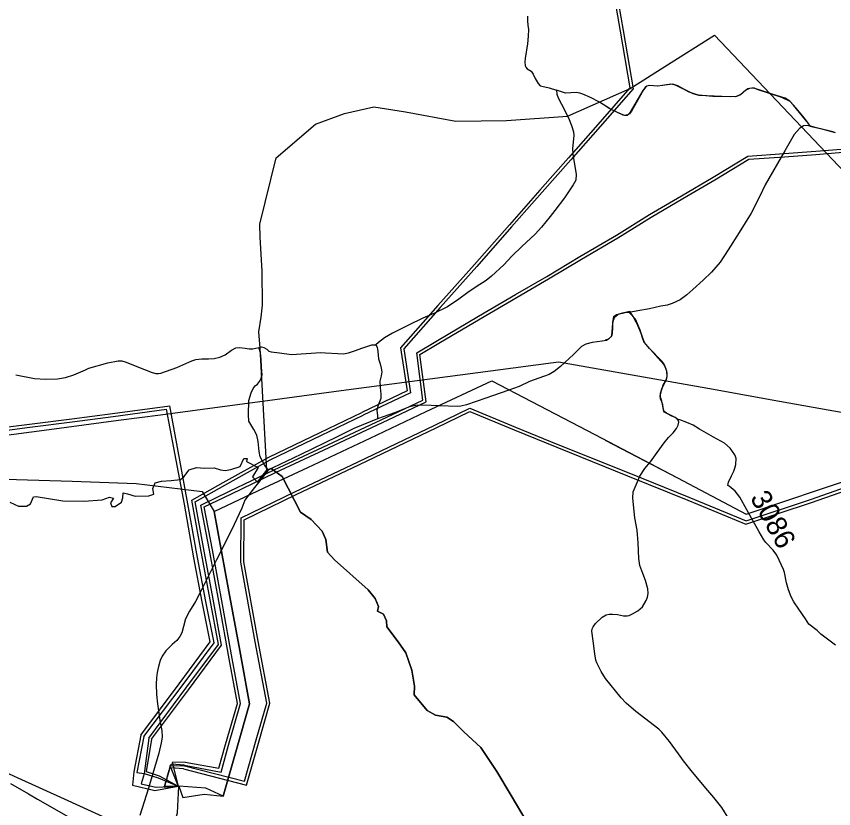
# Model space of a CAD drawing. Extents: x -789162 to -606354, y -1062736 to -945481.
# Drawn here: x -732892 to -728880, y -983024 to -979136 of the extents above; entities that cross this region are included whole.
import ezdxf

# ---------------------------------------------------------------- set-up
doc = ezdxf.new("R2010")
doc.units = 0
for name, color, linetype in [('_SIRSI VZTAHY_CYKLOTRASY MISTNI S', 7, 'Continuous'), ('_SIRSI VZTAHY_CYKLOTRASY MISTNI_POPIS', 7, 'Continuous'), ('_SIRSI VZTAHY_ELEKTRICKE VEDENI VN 110 kV S', 7, 'Continuous'), ('_SIRSI VZTAHY_ELEKTRICKE VEDENI VN 220 kV S', 7, 'Continuous'), ('_SIRSI VZTAHY_ELEKTRICKE VEDENI VN 400 kV N', 7, 'Continuous'), ('_SIRSI VZTAHY_ELEKTRICKE VEDENI VN 400 kV S', 7, 'Continuous'), ('_SIRSI VZTAHY_OP vodnich zdroju II stupne', 7, 'Continuous'), ('_SIRSI VZTAHY_SILNICE I TRIDY_STAV', 7, 'Continuous'), ('_SIRSI VZTAHY_SILNICE III TRIDY_STAV', 7, 'Continuous')]:
    doc.layers.add(name, color=color, linetype=linetype)

msp = doc.modelspace()

# ---------------------------------------------------------------- linework, layer by layer
at = {"layer": '_SIRSI VZTAHY_CYKLOTRASY MISTNI S'}
for points in [[(-728876.8, -979703.2), (-728970.5, -979681.6), (-728997.3, -979673), (-729003.1, -979661), (-729076.3, -979571.9), (-729093.9, -979554.1), (-729134.4, -979533.9), (-729254.4, -979494.9), (-729267.4, -979488.1), (-729281.2, -979487.4), (-729300.7, -979491.6), (-729312.7, -979498.7), (-729335.4, -979519.4), (-729360.8, -979530.4), (-729429.1, -979529.2), (-729540, -979523.8), (-729570.1, -979515.3), (-729655.8, -979473.9), (-729664, -979471.8), (-729678.7, -979467.8), (-729742.7, -979478.8), (-729782.9, -979475.2), (-729790.9, -979476.2), (-729796.1, -979478.6), (-729802.2, -979481.4), (-729813.2, -979495.7), (-729872.7, -979600.2), (-729882.6, -979614.3), (-729892.3, -979619.6), (-729905.4, -979622), (-729913.1, -979620.1), (-729978.6, -979589.6), (-730001.6, -979574)], [(-728870.8, -982221.5), (-728942.2, -982167.4), (-728960.6, -982149.8), (-729002.1, -982117.6), (-729018.1, -982092.1), (-729050.9, -982044.3), (-729075.6, -982008.2), (-729088.1, -981983.5), (-729102, -981949.2), (-729110.8, -981916.2), (-729120.7, -981864.4), (-729126.1, -981849.5), (-729158.3, -981779.8), (-729175.8, -981755.3), (-729212.7, -981717.2), (-729222.7, -981704.1), (-729245.4, -981665.7), (-729305.9, -981556.9), (-729340.3, -981495), (-729363, -981466.2), (-729392.3, -981440.5), (-729399.6, -981437.2), (-729395.1, -981422), (-729380.4, -981390.2), (-729369.8, -981368.1), (-729364.3, -981352.6), (-729360, -981335.4), (-729358.7, -981305.8), (-729360.9, -981296.3), (-729365.5, -981287.1), (-729386.9, -981254.6), (-729415.2, -981230.1), (-729469.9, -981200.2), (-729538.7, -981161.6), (-729568.7, -981142.5), (-729600.5, -981129), (-729634.5, -981116.1), (-729644, -981114.5), (-729658.1, -981103.9), (-729676.7, -981095.3), (-729710.4, -981077.9), (-729713.5, -981072.6), (-729715.7, -981067.4), (-729717.8, -981041.7), (-729722.7, -981026.7), (-729729.3, -981011.9), (-729730.5, -980999.7), (-729725.3, -980972.4), (-729721.6, -980962.5), (-729715.8, -980945.3), (-729704.8, -980926), (-729700.6, -980918.5), (-729696.9, -980901), (-729698.8, -980877.5), (-729712.3, -980842.2), (-729722.9, -980827.5), (-729783.9, -980765.2), (-729808.7, -980735.9), (-729816.7, -980714.7), (-729823, -980694.7), (-729840.4, -980652.1), (-729848.4, -980635.8), (-729863.4, -980608), (-729880.3, -980584.6), (-729916.7, -980591.9), (-729945.4, -980599.6), (-729960.6, -980610.8), (-729966, -980636.6), (-729966, -980664.1), (-729966.9, -980688.5), (-729969.1, -980700.9), (-729973.2, -980709.1), (-729988.3, -980721.5), (-730001.6, -980725.4)]]:
    msp.add_lwpolyline(points, dxfattribs=at)
at = {"layer": '_SIRSI VZTAHY_ELEKTRICKE VEDENI VN 110 kV S'}
for points in [[(-728054.5, -977008.8), (-728216.6, -977207.2), (-728353.2, -977372.6), (-728472.7, -977517.6), (-728651, -977733.2), (-728884.3, -977879.2), (-729090.9, -978015.6), (-729298.2, -978150.3), (-729594, -978336.2), (-729816.7, -978480.8), (-730030.3, -978616.1), (-729984.7, -978878.1), (-729928.4, -979207.9), (-729879.9, -979486.1), (-730037.7, -979666.1), (-730181.7, -979830.4), (-730322.2, -979989.1), (-730471.5, -980157.9), (-730642.9, -980353.2), (-730823, -980555.3), (-731005.8, -980762.6), (-730973.3, -980973.9)], [(-728036.8, -977011.8), (-728205.6, -977217.5), (-728342.2, -977382.8), (-728461.7, -977527.7), (-728641.2, -977744.7), (-728876.1, -977891.8), (-729082.6, -978028.1), (-729289.9, -978162.8), (-729585.8, -978348.7), (-729808.5, -978493.3), (-730014, -978623.5), (-729969.9, -978875.8), (-729913.6, -979205.4), (-729864, -979490.8), (-730026.5, -979676.1), (-730170.4, -979840.4), (-730311, -979999.1), (-730460.3, -980167.9), (-730631.7, -980363.1), (-730811.7, -980565.1), (-730990.1, -980767.3), (-730957.1, -980982.4)], [(-730926.2, -980787.5), (-730825.1, -980726.8), (-730622.8, -980606.7), (-730441.5, -980500), (-730286.9, -980411.6), (-730125, -980313.5), (-729945.9, -980209.1), (-729783.6, -980108.5), (-729627.1, -980016), (-729470.3, -979924.8), (-729301.2, -979822.3), (-729122.1, -979809.4), (-728967.7, -979798), (-728739.6, -979779.8), (-728573.4, -979769.7), (-728329.4, -979751.2), (-728149, -979737.3)], [(-730910.4, -980795.3), (-730817.2, -980739.6), (-730615.1, -980619.5), (-730433.8, -980512.9), (-730279.3, -980424.5), (-730117.5, -980326.5), (-729938.3, -980222.1), (-729776, -980121.5), (-729619.5, -980028.9), (-729462.7, -979937.7), (-729296.7, -979837.1), (-729121, -979824.4), (-728966.6, -979813), (-728738.5, -979794.7), (-728572.3, -979784.7), (-728328.3, -979766.1), (-728148, -979752.2)], [(-732067.1, -982810.6), (-731886.3, -982844.3), (-731851, -982712.5), (-731790.9, -982508.2), (-731832.3, -982286.8), (-731879.5, -982021.3), (-731928.1, -981752.9), (-731969.1, -981542.8), (-731839.6, -981479.7), (-731619, -981374.4), (-731355.9, -981251.9), (-731067, -981115.8), (-730880.1, -981027.5), (-730910.4, -980795.3)], [(-732063.1, -982796.1), (-731897, -982825.8), (-731865.5, -982708.8), (-731806.2, -982507.5), (-731847.1, -982289.3), (-731894.3, -982023.9), (-731942.8, -981755.4), (-731985.7, -981534), (-731846, -981466.1), (-731625.4, -981360.9), (-731362.3, -981238.3), (-731073.3, -981102.2), (-730896.1, -981018.4), (-730926.2, -980787.5)], [(-730973.3, -980973.9), (-731195.5, -981080.1)], [(-730957.1, -980982.4), (-731188.5, -981093.4), (-731188.6, -981093.4)], [(-733052, -981165.5), (-732827.7, -981137.5), (-732619.9, -981110.1), (-732419.1, -981085.1), (-732138.5, -981047.6)], [(-732266.7, -982669.7), (-732077, -982420.9), (-731921.2, -982209.3), (-731961.8, -982007.1), (-732002.3, -981791.1), (-732049.2, -981528.1), (-732100.2, -981251.4), (-732138.5, -981047.6)], [(-733050.1, -981180.4), (-732825.7, -981152.4), (-732617.9, -981124.9), (-732417.2, -981100), (-732154.1, -981063.4)], [(-732280.8, -982663.8), (-732092.4, -982411.4), (-731939.9, -982204.8), (-731979.7, -982008.3), (-732020.2, -981792.5), (-732067, -981529.9), (-732118.1, -981252.7), (-732154.1, -981063.4)], [(-732241, -982677.4), (-732059.2, -982432.6), (-731899.8, -982218), (-731940.4, -981998.7), (-731988.4, -981744.6), (-732030.3, -981509.9), (-731875.9, -981422.8), (-731651.9, -981299.2), (-731400.1, -981178), (-731195.5, -981080.1)], [(-730837.8, -981141.4), (-730665.9, -981058.4), (-730441.6, -981151.2), (-730233.4, -981236), (-729885.7, -981376.2)], [(-730831.4, -981154.9), (-730665.5, -981074.8), (-730447.4, -981165.1), (-730239.2, -981249.9), (-729891.4, -981390.1)], [(-729891.4, -981390.1), (-729891.4, -981390.1), (-729596, -981509.5), (-729310, -981627.1), (-728987.9, -981521.1), (-728749.9, -981437.5), (-728474.8, -981349.9), (-728073.2, -981279.3), (-727781.2, -981228.3), (-727446.5, -981170), (-727097.9, -981109.8), (-726862.2, -981067.5), (-726545.8, -981065.4)], [(-729885.7, -981376.2), (-729590.3, -981495.7), (-729309.7, -981610.9), (-728993.3, -981507.1), (-728755.3, -981423.5), (-728478.7, -981335.4), (-728075.5, -981264.5), (-727783.5, -981213.5), (-727448.7, -981155.2), (-727099.9, -981094.9), (-726863.2, -981052.5), (-726545.9, -981050.4)], [(-732228, -982683.5), (-732046.8, -982441.2), (-731884, -982221.4), (-731925.6, -981996.2), (-731973.6, -981742.1), (-732013.6, -981518.2), (-731869, -981436.1), (-731645, -981312.5), (-731393.1, -981191.3), (-731188.6, -981093.4)], [(-732070.6, -982828.8), (-731762.1, -982907.7), (-731700.5, -982690.2), (-731647, -982506.8), (-731704.5, -982201.9), (-731774.3, -981812.7), (-731772.9, -981606), (-731517.5, -981482.2), (-731206.7, -981335.6), (-730831.4, -981154.9)], [(-732066.6, -982814.4), (-731772.6, -982889.1), (-731715, -982686.3), (-731662.4, -982506), (-731719.3, -982204.3), (-731789.3, -981813.8), (-731787.7, -981596.5), (-731523.9, -981468.7), (-731213.2, -981322), (-730837.8, -981141.4)], [(-732280.8, -982663.8), (-732315.7, -982842.9), (-732321.3, -982909.1), (-732212.2, -982935.4), (-732097.9, -982913), (-732096.8, -982913), (-732096.8, -982913)], [(-732266.7, -982669.7), (-732301, -982845.6), (-732265.1, -982852), (-732195.2, -982871.7), (-732097.9, -982913), (-732097.1, -982913), (-732097.1, -982913)], [(-732241, -982677.4), (-732264.7, -982852.1), (-732278.3, -982902.7), (-732206.7, -982918.2), (-732097.9, -982913), (-732096.9, -982913), (-732096.9, -982913)], [(-732228, -982683.5), (-732253.9, -982840.8), (-732191.4, -982863.3), (-732097.9, -982913), (-732097.2, -982913), (-732097.2, -982913)], [(-732067.1, -982810.6), (-732130, -982806), (-732131.7, -982808.3), (-732132.8, -982807.7), (-732134, -982807.7), (-732135.3, -982808.4), (-732137.7, -982817.1), (-732142.8, -982836), (-732152.9, -982871.4), (-732154.5, -982877.2), (-732155.4, -982882.1), (-732159.4, -982894.3), (-732165.5, -982916.3), (-732166.1, -982918.2), (-732097.9, -982913.1), (-732096.6, -982913.1), (-732096.6, -982913)], [(-732066.6, -982814.4), (-732131.9, -982814.6), (-732133.6, -982814.5), (-732134.9, -982814.2), (-732135.8, -982814.4), (-732136.7, -982815.4), (-732141.5, -982834.7), (-732151.5, -982869.5), (-732152.3, -982872.2), (-732153.6, -982877.6), (-732154.5, -982882.2), (-732157.7, -982892.7), (-732164.1, -982914.1), (-732097.9, -982913), (-732096.7, -982913), (-732096.7, -982913)], [(-732063.1, -982796.1), (-732126.2, -982797.3), (-732097.9, -982913), (-732097.5, -982913), (-732097.5, -982913)], [(-732070.6, -982828.8), (-732132.7, -982823.5), (-732097.9, -982913), (-732097.6, -982913), (-732097.6, -982913)], [(-732097.6, -982912.5), (-732097.6, -982912.6), (-732097.8, -982912.6), (-732097.8, -982913), (-732097.2, -982913), (-732097.2, -982913)], [(-732097.7, -982912.8), (-732097.7, -982912.8), (-732097.7, -982912.8), (-732097.4, -982912.8), (-732097, -982912.8), (-732096.6, -982912.8), (-732096.4, -982912.8), (-732096.4, -982913), (-732096.6, -982913), (-732096.6, -982913)], [(-732097.4, -982912.5), (-732097.4, -982912.5), (-732096.3, -982912.5), (-732096.3, -982913.1), (-732096.7, -982913.1), (-732096.7, -982913.1), (-732096.7, -982913)]]:
    msp.add_lwpolyline(points, dxfattribs=at)
at = {"layer": '_SIRSI VZTAHY_ELEKTRICKE VEDENI VN 220 kV S'}
msp.add_lwpolyline([(-733140.7, -981217.6), (-732730.3, -981163.1), (-732389.9, -981117.7), (-732183.9, -981090.3), (-731978.4, -981063.2), (-731622.8, -981015.6), (-731296.7, -980972.5), (-730924.4, -980922.8), (-730563.9, -980874.8), (-730231.1, -980830.6), (-729896.8, -980890.1), (-729497.9, -980960.9), (-729144.9, -981023.7), (-728906.8, -981066.1), (-728544.1, -981130.6)], dxfattribs=at)
at = {"layer": '_SIRSI VZTAHY_ELEKTRICKE VEDENI VN 400 kV N'}
msp.add_lwpolyline([(-732094.4, -982912.6), (-732074.1, -982968.5), (-731969.5, -982952.1), (-731877.2, -982963.2), (-731811.7, -982734), (-731747.6, -982509.5), (-731795.2, -982247.9), (-731848.3, -981957.3), (-731919.9, -981564.8), (-731674.9, -981449.7), (-731461, -981348.9), (-731155.3, -981205.3), (-730879.2, -981075.5), (-730557.7, -980924), (-730363, -981025.9), (-730052.4, -981188.2), (-729646.6, -981400.9), (-729308.3, -981578.2), (-728939.9, -981454.6), (-728713.8, -981378.8)], dxfattribs=at)
at = {"layer": '_SIRSI VZTAHY_ELEKTRICKE VEDENI VN 400 kV S'}
for points in [[(-730001.6, -981214.8), (-729646.6, -981400.9), (-729308.3, -981578.2), (-728939.9, -981454.6), (-728713.8, -981378.8)], [(-733001.5, -981404.8), (-732617.2, -981417.4), (-732303.6, -981427.3), (-731980.1, -981467.1), (-731919.9, -981564.8), (-731848.3, -981957.3), (-731795.2, -982247.9), (-731747.6, -982509.5), (-731811.7, -982734), (-731877.2, -982963.2), (-731961.4, -982923.3), (-732094.4, -982912.6)], [(-733141.4, -982755.5), (-732884.7, -982872.5), (-732657.4, -982976), (-732317, -983131.1), (-732126.3, -983134.2), (-732100.7, -983043.7), (-732094.4, -982912.6)]]:
    msp.add_lwpolyline(points, dxfattribs=at)
at = {"layer": '_SIRSI VZTAHY_OP vodnich zdroju II stupne'}
for points in [[(-730388.9, -983082.9), (-730463, -982959.8), (-730533.1, -982840.8), (-730611.2, -982724.3), (-730695.8, -982646.3), (-730746.1, -982596), (-730779.2, -982574.9), (-730834.7, -982564.3), (-730874.4, -982541.8), (-730939.3, -982465.1), (-730937.9, -982422.7), (-730949.8, -982344.7), (-730980.3, -982258.7), (-731017.3, -982204.4), (-731072.9, -982131.7), (-731075.5, -982102.6), (-731090.1, -982069.5), (-731119.2, -982055), (-731113.9, -982031.1), (-731129.8, -981992.8), (-731165.5, -981949.1), (-731329.5, -981802.3), (-731363.9, -981765.2), (-731373.2, -981703.1), (-731390.4, -981662), (-731444.6, -981605.2), (-731496.2, -981568.1), (-731587.5, -981393.5), (-731640.4, -981353.8), (-731662.9, -981363.1), (-731694.1, -980763.8), (-731702.2, -980684.5), (-731689.9, -980611.2), (-731682.9, -980552.3), (-731684.9, -980385.5), (-731694.1, -980219.7), (-731696.1, -980155.6), (-731617.1, -979829.7), (-731423, -979664.6), (-731280.8, -979612.2), (-731136.2, -979579.8), (-730981.5, -979604.8), (-730734.6, -979649.7), (-730485.2, -979647.2), (-730185.9, -979624.7), (-729879.2, -979490), (-729707.9, -979381.6), (-729464.6, -979227.5), (-728549.8, -980192)], [(-732923.6, -981519.2), (-732881.3, -981539), (-732841.6, -981539), (-732821.8, -981528.4), (-732807.2, -981492.7), (-732794, -981491.4), (-732664.3, -981512.6), (-732561.2, -981515.2), (-732471.2, -981508.6), (-732434.2, -981495.4), (-732415.6, -981500.6), (-732428.9, -981523.1), (-732423.6, -981541.7), (-732406.4, -981540.3), (-732375.9, -981520.5), (-732369.3, -981498), (-732366.7, -981474.2), (-732345.5, -981478.2), (-732308.5, -981490.1), (-732241, -981488.7), (-732217.2, -981480.8), (-732222.5, -981453), (-732210.6, -981425.2), (-732178.8, -981416), (-732132.5, -981413.3), (-732086.2, -981408), (-732069, -981394.8), (-732042.6, -981360.4), (-732006.9, -981349.8), (-731968.5, -981352.5), (-731920.9, -981351.2), (-731889.1, -981361.7), (-731866.6, -981364.4), (-731838.8, -981359.1), (-731792.5, -981344.5), (-731775.3, -981306.2), (-731758.1, -981304.9), (-731762.1, -981320.7), (-731705.2, -981349.8), (-731733, -981396.1), (-731707.9, -981421.3), (-731662.9, -981363.1), (-731640.4, -981353.8), (-731587.5, -981393.5), (-731496.2, -981568.1), (-731444.6, -981605.2), (-731390.4, -981662), (-731373.2, -981703.1), (-731363.9, -981765.2), (-731329.5, -981802.3), (-731165.5, -981949.1), (-731129.8, -981992.8), (-731113.9, -982031.1), (-731119.2, -982055), (-731090.1, -982069.5), (-731075.5, -982102.6), (-731072.9, -982131.7), (-731017.3, -982204.4), (-730980.3, -982258.7), (-730949.8, -982344.7), (-730937.9, -982422.7), (-730939.3, -982465.1), (-730874.4, -982541.8), (-730834.7, -982564.3), (-730779.2, -982574.9), (-730746.1, -982596), (-730695.8, -982646.3), (-730611.2, -982724.3), (-730533.1, -982840.8), (-730463, -982959.8), (-730388.9, -983082.9)]]:
    msp.add_lwpolyline(points, dxfattribs=at)
at = {"layer": '_SIRSI VZTAHY_SILNICE I TRIDY_STAV'}
msp.add_lwpolyline([(-732921.1, -982899.7), (-732832.7, -982951.7), (-732787.5, -982977.8), (-732727.7, -983011.6), (-732628.1, -983068.5), (-732594.9, -983079.1), (-732468.1, -983119.8), (-732356.7, -983157.4), (-732274.7, -983183.7)], dxfattribs=at)
at = {"layer": '_SIRSI VZTAHY_SILNICE III TRIDY_STAV'}
for points in [[(-730382.8, -979134.4), (-730383.2, -979157.1), (-730381.4, -979178.8), (-730377.6, -979200.3), (-730378.8, -979233.1), (-730382.5, -979270.9), (-730394.4, -979342.3), (-730396.2, -979359.5), (-730394.4, -979377.7), (-730391.2, -979385.7), (-730384.6, -979392.7), (-730364.9, -979404.8), (-730354.8, -979419.7), (-730344.1, -979440.8), (-730330.4, -979464.6), (-730321, -979475.9), (-730312, -979478.6), (-730275.6, -979485.6), (-730240.6, -979498.4)], [(-728997.1, -979673.8), (-729003.4, -979661), (-729023.4, -979635.8), (-729064.1, -979585.9), (-729094.9, -979551.2), (-729117.5, -979537.9), (-729176.7, -979519.5), (-729240.6, -979497.3), (-729271.3, -979487.4), (-729293.2, -979490.3), (-729310.5, -979497.8), (-729336.5, -979520.4), (-729356.2, -979529.6), (-729387, -979530.8), (-729472.4, -979528.9), (-729542.6, -979522.3), (-729565.1, -979516.4), (-729589, -979507.7), (-729645.1, -979476.5), (-729669.3, -979468.4), (-729695.4, -979472.5), (-729744.9, -979478.3), (-729783.8, -979475), (-729796, -979477.8), (-729805.1, -979484.1), (-729816.7, -979498.8), (-729839.1, -979538.3), (-729882.8, -979613.7), (-729893.5, -979621.5), (-729904.7, -979622.3), (-729923.1, -979615.8), (-729975.6, -979590.4), (-730028.7, -979556), (-730073.2, -979533.2), (-730111.6, -979517.2), (-730125.4, -979512), (-730141.7, -979509.3), (-730169.3, -979510.9), (-730196.7, -979512), (-730240.6, -979498.4)], [(-730240.6, -979498.4), (-730237.8, -979516.9), (-730231.4, -979535.8), (-730215.9, -979567.2), (-730181.1, -979633.2), (-730165.8, -979671.8), (-730156.2, -979702.4), (-730155.7, -979719.9), (-730162.1, -979783.9), (-730159.2, -979811.2), (-730144, -979912.3), (-730145.9, -979939.1), (-730157.9, -979961.8), (-730201.4, -980025.6), (-730247.6, -980087.9), (-730271.2, -980118), (-730314.5, -980170.5), (-730345.7, -980204.9), (-730411.1, -980265.1), (-730459.5, -980313.1), (-730498.6, -980355.4), (-730559.7, -980410.2), (-730585, -980431.8), (-730634.4, -980462.8), (-730675.6, -980490.1), (-730720.1, -980523.7), (-730775.4, -980561.3), (-730842.8, -980593.3), (-730896, -980617.4), (-730965.9, -980651.2), (-731045.8, -980689.7), (-731084.7, -980713.9), (-731113.2, -980736.4), (-731126.4, -980747.2)], [(-728997.1, -979673.8), (-729010.4, -979670.7), (-729028.1, -979673), (-729046.7, -979685.3), (-729074.3, -979714.9), (-729119.7, -979796), (-729215.6, -979962.8), (-729242.6, -980018.4), (-729285, -980101.6), (-729343.6, -980196.5), (-729396.9, -980281.1), (-729436.5, -980342.7), (-729479.9, -980390.9), (-729520.8, -980430.3), (-729571.2, -980476.1), (-729599.8, -980502.4), (-729633.4, -980526.1), (-729671.7, -980544.5), (-729697.1, -980552.5), (-729727.8, -980557.7), (-729784.4, -980571), (-729841.6, -980581.2), (-729883.4, -980588.5)], [(-728997.1, -979673.8), (-728944.2, -979685.8), (-728871.4, -979705.2)], [(-729883.4, -980588.5), (-729903, -980590.2), (-729937.7, -980599), (-729957.7, -980614.9), (-729963.6, -980633.2), (-729966.1, -980657.8), (-729968.2, -980686.6), (-729972.2, -980705.9), (-729982.7, -980717.4), (-729994.1, -980726.3), (-730015.8, -980729.5), (-730064.6, -980736.8), (-730095.7, -980744.6), (-730117.6, -980756.2), (-730156.9, -980795.5), (-730220.7, -980854.1), (-730252.3, -980879.1), (-730275.8, -980892.9), (-730303.3, -980903.6), (-730372.1, -980928.2), (-730423.9, -980952.1), (-730478.3, -980971.5), (-730587.1, -981009.8), (-730682.4, -981041.4), (-730709.4, -981048), (-730728.2, -981051), (-730814, -981047.5), (-730896.3, -981044.2), (-730931.3, -981044.9), (-730961.1, -981051.1), (-731035.4, -981081.2), (-731118.2, -981111.4)], [(-729394.7, -983074), (-729429, -983018.1), (-729467.5, -982968.8), (-729497.7, -982934.7), (-729573, -982844.1), (-729616.6, -982788.5), (-729641.6, -982754.1), (-729685, -982693.9), (-729722.7, -982649), (-729738.4, -982634.3), (-729850.3, -982547.5), (-729899, -982506.1), (-729922.7, -982479.6), (-729999.2, -982385.2), (-730021.7, -982350), (-730042.7, -982308.9), (-730047.2, -982294.9), (-730052.8, -982263.3), (-730061, -982200), (-730066.1, -982152.1), (-730064.9, -982141.8), (-730060.6, -982130.7), (-730048.1, -982115.4), (-730015.8, -982083.4), (-729996.5, -982072.2), (-729981.1, -982069.9), (-729965.9, -982069.6), (-729940.3, -982071.6), (-729911.8, -982076.8), (-729893.8, -982077.1), (-729883.2, -982075.3), (-729866.7, -982067.6), (-729841.6, -982052.8), (-729818.1, -982033.7), (-729800.3, -982002.6), (-729793.6, -981985.7), (-729790.6, -981968.4), (-729792.6, -981945.4), (-729802.8, -981903.6), (-729816.6, -981869.9), (-729831.4, -981830.1), (-729835.8, -981795.6), (-729839.7, -981718.7), (-729844.6, -981657.2), (-729855.9, -981596), (-729865.6, -981499.5), (-729863.5, -981469.4), (-729844.6, -981422.5), (-729830.6, -981391.4), (-729806.4, -981354.6), (-729778.8, -981321), (-729745.2, -981275.2), (-729711.6, -981229), (-729690.1, -981202.1), (-729667.4, -981179.6), (-729650.3, -981157.7), (-729642.9, -981141.1), (-729640.3, -981127.5), (-729643.4, -981116.6), (-729649.1, -981109.8), (-729664, -981101.5), (-729684.2, -981091.8), (-729700.2, -981083), (-729711, -981074.4), (-729717.1, -981059.2), (-729719.8, -981039.1), (-729723.5, -981024.5), (-729730.1, -981004.5), (-729729.8, -980985.4), (-729721.2, -980958.2), (-729701.3, -980920.5), (-729697.7, -980903.6), (-729696.9, -980884.4), (-729701.3, -980865.9), (-729712.7, -980844.6), (-729741.5, -980812.3), (-729779.5, -980771.1), (-729809.1, -980735.6), (-729818.4, -980714), (-729830.2, -980674.9), (-729852.7, -980622.1), (-729883.4, -980588.5)], [(-732893.5, -980894.4), (-732803.1, -980912.6), (-732749.2, -980916.1), (-732689.4, -980914.6), (-732650.2, -980908.2), (-732609.4, -980895), (-732552.8, -980869.5), (-732536.4, -980862.4), (-732442.8, -980836.5), (-732391.2, -980826.1), (-732373.2, -980826.8), (-732358.4, -980830.6), (-732262.6, -980868.5), (-732225.7, -980882.7), (-732207.3, -980887.8), (-732193.8, -980888), (-732181.9, -980886.2), (-732104.1, -980858.4), (-732031.1, -980825.3), (-732010.2, -980819.3), (-731980.5, -980816.9), (-731948.8, -980816.1), (-731920.6, -980814.9), (-731892.5, -980808.7), (-731867, -980797), (-731836.4, -980773.5), (-731813.6, -980762.9), (-731797.1, -980760.8), (-731769.1, -980764.5), (-731748.3, -980767.4), (-731730.5, -980767.7), (-731701.4, -980760)], [(-731656.1, -981363.4), (-731674.2, -981336.3), (-731695.1, -981297.5), (-731699.7, -981270.5), (-731705.3, -981222.5), (-731711.8, -981190.4), (-731726.2, -981163.6), (-731750.2, -981123), (-731752.4, -981091.6), (-731750.2, -981021), (-731739, -980983.7), (-731728.9, -980962), (-731718.7, -980949.1), (-731708.4, -980939.9), (-731698.6, -980928), (-731691.8, -980916.1), (-731685.4, -980894.4), (-731688.2, -980858), (-731690.5, -980818.7), (-731692.5, -980786.8), (-731701.4, -980760)], [(-731701.4, -980760), (-731688.2, -980757.7), (-731676.2, -980760.7), (-731662.2, -980769.5), (-731651.9, -980778.2), (-731641.4, -980781.4), (-731600.1, -980786.8), (-731541.5, -980794.4), (-731397.2, -980785.2), (-731374.4, -980786.6), (-731313.7, -980790.7), (-731286.6, -980791.3), (-731260.5, -980786.5), (-731231.6, -980777.1), (-731190.4, -980762.3), (-731147.4, -980748.1), (-731126.4, -980747.2)], [(-731126.4, -980747.2), (-731120.1, -980758.9), (-731117.7, -980780.1), (-731113.8, -980815.5), (-731106.3, -980841.4), (-731100.7, -980862.8), (-731098.2, -980880.2), (-731101.7, -980899), (-731107.9, -980926.1), (-731105.3, -980956.7), (-731102.3, -980990.4), (-731102.8, -981010.3), (-731115.5, -981042.9), (-731121.6, -981068.9), (-731118.9, -981095.3), (-731118.2, -981111.4)], [(-731118.2, -981111.4), (-731235.4, -981158.7), (-731320.7, -981201.3), (-731494.8, -981285.2), (-731632.8, -981351.1), (-731656.1, -981363.4)], [(-731656.1, -981363.4), (-731685.6, -981399.6), (-731741, -981469.9), (-731770.6, -981509.7), (-731784.9, -981549), (-731836.4, -981657.2), (-731909.4, -981802.1), (-731984.5, -981953.9), (-732013.1, -982007.3), (-732042, -982054.6), (-732061.4, -982092.9), (-732071.1, -982129.1), (-732079.1, -982160.9), (-732090, -982179.6), (-732103.8, -982199), (-732126.2, -982218.4), (-732158.2, -982249.6), (-732176.4, -982274.9), (-732186, -982296.8), (-732194.4, -982326.4), (-732201.1, -982355.6), (-732203.9, -982381.3), (-732205.2, -982413.5), (-732203.6, -982464.1), (-732199.6, -982509.2), (-732185.5, -982601.6), (-732177.5, -982640.4), (-732175.7, -982672.8), (-732180.1, -982700.6), (-732191.9, -982751.3), (-732243.5, -982923.2), (-732286.4, -983056.6)]]:
    msp.add_lwpolyline(points, dxfattribs=at)

# ---------------------------------------------------------------- texts
at = {"layer": '_SIRSI VZTAHY_CYKLOTRASY MISTNI_POPIS'}
msp.add_text('3086', height=100, rotation=299.0697, dxfattribs=at).set_placement((-729292.1, -981497.6))

doc.saveas('drawing.dxf')
